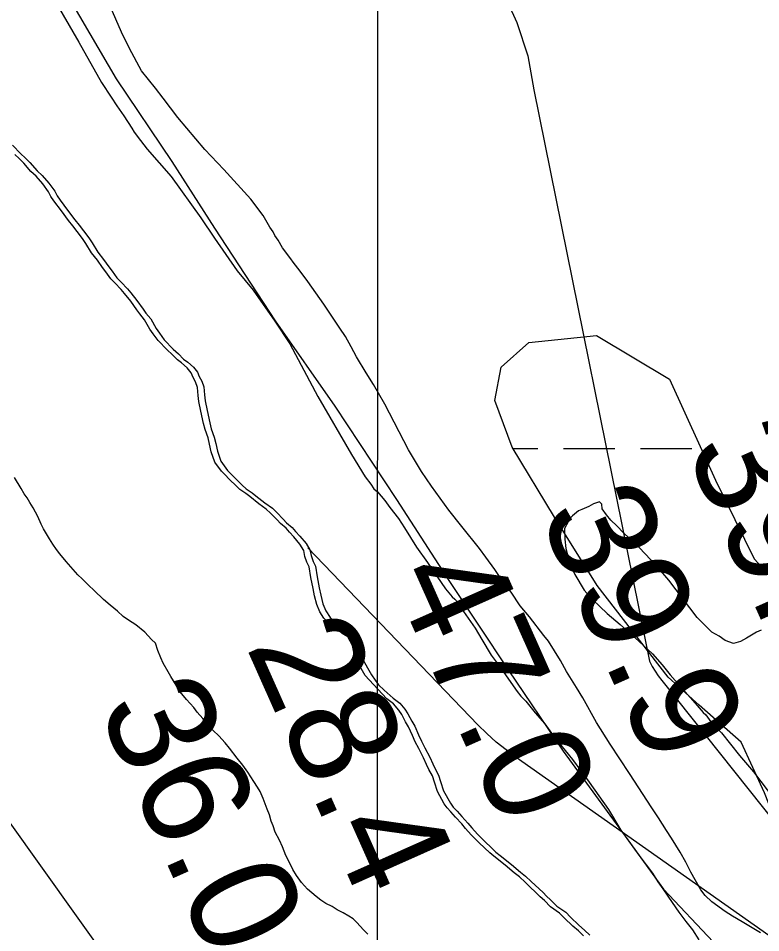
# Model space of a CAD drawing. Extents: x 3245246 to 3283090, y 806824 to 832173.
# Drawn here: x 3270136 to 3270599, y 813448 to 814018 of the extents above; entities that cross this region are included whole.
import ezdxf

# ---------------------------------------------------------------- set-up
doc = ezdxf.new("R2010")
doc.units = 0
for name, color, linetype in [('V-BORW-LINE', 7, 'Continuous'), ('V-GRID-MAJR', 7, 'Continuous'), ('V-LEVE-TOET', 7, 'Continuous'), ('V-RIVR-RANG', 7, 'Continuous'), ('V-ROAD-CNTR', 7, 'Continuous'), ('V-SITE-VEGE', 7, 'Continuous'), ('V-TOPO-MINR', 7, 'Continuous'), ('V-WETL-SWMP', 7, 'Continuous')]:
    doc.layers.add(name, color=color, linetype=linetype)

msp = doc.modelspace()

# ---------------------------------------------------------------- linework, layer by layer
at = {"layer": 'V-BORW-LINE'}
for points in [[(3270132.55, 813939.04), (3270137.86, 813933.72), (3270140.51, 813931.21), (3270143.46, 813928.42), (3270147.91, 813923.09), (3270151.14, 813920.3), (3270155.29, 813915.53), (3270158.87, 813910.46), (3270160.39, 813907.63), (3270162.18, 813904.81), (3270166.95, 813898.62), (3270171.41, 813892.71), (3270174.08, 813889.34), (3270176.77, 813885.68), (3270180.04, 813881.46), (3270182.13, 813878.36), (3270185.74, 813872.43), (3270189.31, 813867.93), (3270192.58, 813863.43), (3270194.67, 813860.61), (3270197.66, 813856.38), (3270200.31, 813853.87), (3270204.15, 813849.67), (3270206.23, 813847.14), (3270210.09, 813842.37), (3270213.97, 813837.01), (3270215.76, 813834.48), (3270218.73, 813830.83), (3270222.05, 813824.89), (3270224.13, 813822.07), (3270227.12, 813817.85), (3270232.73, 813811.97), (3270235.96, 813809.19), (3270239.21, 813805.83), (3270241.85, 813803.89), (3270245.38, 813800.83), (3270247.76, 813797.73), (3270248.98, 813794.9), (3270250.49, 813792.07), (3270251.73, 813788.65), (3270252.16, 813783.5), (3270252.55, 813779.78), (3270253.86, 813773.78), (3270255.5, 813766.07), (3270256.46, 813762.37), (3270258.32, 813757.25), (3270259.29, 813753.26), (3270260.28, 813748.4), (3270262.46, 813742.15), (3270266.63, 813736.52), (3270268.7, 813734.27), (3270271.66, 813731.2), (3270275.78, 813727.29), (3270278.14, 813725.05), (3270281.94, 813722.57), (3270284.29, 813720.63), (3270289.86, 813716.18)], [(3270353.96, 813447.47), (3270351.3, 813450.27), (3270347.16, 813454.75), (3270344.8, 813456.98), (3270342.17, 813458.63), (3270338.67, 813460.84), (3270334.89, 813462.74), (3270331.68, 813464.67), (3270327.89, 813466.57), (3270324.67, 813468.78), (3270321.74, 813471), (3270316.46, 813475.45), (3270312.61, 813479.66), (3270309.62, 813484.17), (3270307.22, 813487.84), (3270305.1, 813492.09), (3270302.96, 813496.62), (3270300.81, 813502.02), (3270298.98, 813505.99), (3270296.26, 813511.08), (3270295, 813515.07), (3270293.78, 813517.91), (3270292.81, 813521.9), (3270291.28, 813525.3), (3270288.8, 813532.13), (3270286.96, 813536.38), (3270285.16, 813539.2), (3270283.06, 813542.59), (3270279.17, 813548.52), (3270276.19, 813552.74), (3270272.62, 813557.24), (3270267.86, 813563.43), (3270265.18, 813566.8), (3270261.05, 813571), (3270257.52, 813574.35), (3270253.66, 813578.83), (3270251.28, 813581.93), (3270247.73, 813585.85), (3270245.65, 813588.67), (3270240.92, 813593.71), (3270237.05, 813598.49), (3270234.64, 813602.72), (3270231.34, 813608.09), (3270229.54, 813610.92), (3270226.52, 813616.29), (3270225, 813619.69), (3270223.15, 813624.23), (3270221.6, 813628.79), (3270219.24, 813631.02), (3270215.09, 813635.79), (3270209.52, 813640.23), (3270204.84, 813643.27), (3270201.62, 813645.47), (3270198.09, 813648.82), (3270193.4, 813652.43), (3270189.28, 813656.05), (3270183.39, 813661.63), (3270179.85, 813664.98), (3270176.01, 813668.9), (3270173.36, 813671.41), (3270170.4, 813674.78), (3270165.96, 813679.82), (3270162.1, 813684.6), (3270160.02, 813687.13), (3270157.63, 813690.51), (3270155.53, 813693.9), (3270151.92, 813700.12), (3270150.4, 813702.95), (3270148.27, 813707.77), (3270145.54, 813713.15), (3270143.43, 813716.54), (3270141.64, 813719.36), (3270139.84, 813721.9), (3270138.03, 813725.3), (3270133.83, 813732.07)], [(3270289.86, 813716.18), (3270294.54, 813712.87), (3270297.2, 813710.35), (3270301.33, 813706.16), (3270303.4, 813703.92), (3270306.93, 813700.85), (3270309.01, 813698.33), (3270311.67, 813695.53), (3270315.52, 813691.04), (3270317.92, 813687.08), (3270318.6, 813683.37), (3270319.84, 813679.67), (3270321.36, 813676.84), (3270322.4, 813670.26), (3270323.73, 813663.41), (3270324.71, 813658.84), (3270326.01, 813653.42), (3270327.85, 813648.88), (3270330.54, 813644.93), (3270333.79, 813641.58), (3270338.48, 813637.97), (3270342.58, 813634.92), (3270345.5, 813633.28), (3270348.23, 813627.9), (3270349.21, 813623.62), (3270349.87, 813620.48), (3270353.79, 813613.41), (3270356.2, 813609.16), (3270358.59, 813605.78), (3270360.67, 813602.97), (3270364.21, 813599.62), (3270369.8, 813594.6), (3270373.9, 813591.55), (3270377.16, 813587.62), (3270378.96, 813584.8), (3270381.38, 813580.27), (3270383.19, 813577.16), (3270385.63, 813571.77), (3270387.46, 813567.81), (3270389.58, 813563.56), (3270392.61, 813557.89), (3270394.45, 813553.64), (3270395.96, 813550.52), (3270398.08, 813546.56), (3270399.34, 813542.57), (3270401.21, 813536.88), (3270405.44, 813529.24), (3270407.23, 813526.71), (3270409.6, 813524.19), (3270412.56, 813520.82), (3270416.4, 813516.62), (3270418.77, 813513.81), (3270422.33, 813509.89), (3270427.34, 813504.86), (3270430.58, 813501.79), (3270433.83, 813498.71), (3270436.47, 813496.49), (3270443.51, 813490.94), (3270449.09, 813486.21), (3270452.32, 813483.71), (3270455.85, 813480.36), (3270458.21, 813478.13), (3270463.22, 813473.38), (3270465.29, 813471.14), (3270467.93, 813468.92), (3270471.77, 813465), (3270477.33, 813461.13), (3270480.28, 813458.05), (3270485.59, 813453.03), (3270489.11, 813449.96), (3270492.36, 813446.9)]]:
    msp.add_lwpolyline(points, dxfattribs=at)
at = {"layer": 'V-GRID-MAJR'}
msp.add_spline([(3270359.85, 812204.15), (3270361.62, 818263.32), (3270363.38, 824325.57), (3270365.14, 830387.87), (3270365.15, 830390.91)], degree=3, dxfattribs=at)
at = {"layer": 'V-LEVE-TOET'}
msp.add_lwpolyline([(3270853.69, 812203.93), (3270841.56, 812230.75), (3270740.66, 812469.9), (3270677.95, 812611.19), (3270607.7, 812771.16), (3270538.21, 812930.78), (3270513.76, 812999.39), (3270496.93, 813033.01), (3270482.56, 813057.44), (3270457.65, 813088.25), (3270385.92, 813179.66), (3270285.51, 813318.08), (3270193.61, 813429.31), (3270066.21, 813607.37), (3269950.77, 813753.53), (3269803.39, 813944.39), (3269654.71, 814141.88)], dxfattribs=at)
at = {"layer": 'V-ROAD-CNTR'}
msp.add_lwpolyline([(3270109.89, 814120.08), (3270157.94, 814047.86), (3270197.11, 813980.46), (3270231.88, 813928.99), (3270258.44, 813887.49), (3270296.36, 813829.71), (3270333.43, 813776.59), (3270371.9, 813718.28), (3270404.56, 813667.92), (3270441.43, 813612.19), (3270475.73, 813561.52), (3270515.92, 813506.22), (3270538.31, 813475.62), (3270569.24, 813442.72), (3270594.91, 813417.71)], dxfattribs=at)
at = {"layer": 'V-SITE-VEGE'}
for p, q in [((3270158.03, 814030.67), (3270173.95, 814003.31)), ((3270200.45, 814009.58), (3270193.35, 814025.69)), ((3270205.54, 813999.35), (3270200.45, 814009.58)), ((3270173.95, 814003.31), (3270187.96, 813978.13)), ((3270212.96, 813985.48), (3270205.54, 813999.35)), ((3270221.77, 813974.6), (3270212.96, 813985.48)), ((3270187.96, 813978.13), (3270194.14, 813969.04)), ((3270226.38, 813968.43), (3270221.77, 813974.6)), ((3270194.14, 813969.04), (3270197.62, 813963.58)), ((3270197.62, 813963.58), (3270201.86, 813957.4)), ((3270235.59, 813956.45), (3270226.38, 813968.43)), ((3270201.86, 813957.4), (3270206.88, 813949.75)), ((3270252.43, 813936.54), (3270235.59, 813956.45)), ((3270206.88, 813949.75), (3270208.43, 813947.2)), ((3270208.43, 813947.2), (3270212.27, 813942.12)), ((3270212.27, 813942.12), (3270216.49, 813936.68)), ((3270216.49, 813936.68), (3270231.4, 813919.67)), ((3270264.25, 813923.89), (3270252.43, 813936.54)), ((3270136.65, 813930.78), (3270134, 813933.29)), ((3270139.59, 813927.99), (3270136.65, 813930.78)), ((3270144.04, 813922.65), (3270139.59, 813927.99)), ((3270281.04, 813905.45), (3270264.25, 813923.89)), ((3270147.28, 813919.87), (3270144.04, 813922.65)), ((3270151.43, 813915.1), (3270147.28, 813919.87)), ((3270231.4, 813919.67), (3270249.87, 813893.87)), ((3270155, 813910.03), (3270151.43, 813915.1)), ((3270156.52, 813907.2), (3270155, 813910.03)), ((3270158.31, 813904.38), (3270156.52, 813907.2)), ((3270163.08, 813898.19), (3270158.31, 813904.38)), ((3270288.73, 813895.29), (3270281.04, 813905.45)), ((3270167.54, 813892.28), (3270163.08, 813898.19)), ((3270293, 813887.99), (3270288.73, 813895.29)), ((3270170.22, 813888.91), (3270167.54, 813892.28)), ((3270249.87, 813893.87), (3270258.37, 813881.13)), ((3270172.9, 813885.25), (3270170.22, 813888.91)), ((3270176.17, 813881.03), (3270172.9, 813885.25)), ((3270294.93, 813885.08), (3270293, 813887.99)), ((3270296.1, 813882.89), (3270294.93, 813885.08)), ((3270178.26, 813877.93), (3270176.17, 813881.03)), ((3270258.37, 813881.13), (3270272.62, 813860.78)), ((3270298.03, 813879.98), (3270296.1, 813882.89)), ((3270300.75, 813875.24), (3270298.03, 813879.98)), ((3270181.87, 813872), (3270178.26, 813877.93)), ((3270305.37, 813869.07), (3270300.75, 813875.24)), ((3270185.44, 813867.5), (3270181.87, 813872)), ((3270188.72, 813862.99), (3270185.44, 813867.5)), ((3270308.05, 813865.44), (3270305.37, 813869.07)), ((3270190.8, 813860.18), (3270188.72, 813862.99)), ((3270311.12, 813861.45), (3270308.05, 813865.44)), ((3270316.51, 813854.18), (3270311.12, 813861.45)), ((3270193.79, 813855.95), (3270190.8, 813860.18)), ((3270196.44, 813853.44), (3270193.79, 813855.95)), ((3270272.62, 813860.78), (3270282.58, 813848.82)), ((3270200.29, 813849.24), (3270196.44, 813853.44)), ((3270326.52, 813840.01), (3270316.51, 813854.18)), ((3270202.37, 813846.71), (3270200.29, 813849.24)), ((3270206.23, 813841.93), (3270202.37, 813846.71)), ((3270282.58, 813848.82), (3270296.06, 813829.55)), ((3270210.1, 813836.58), (3270206.23, 813841.93)), ((3270330.76, 813833.82), (3270326.52, 813840.01)), ((3270211.89, 813834.05), (3270210.1, 813836.58)), ((3270214.86, 813830.4), (3270211.89, 813834.05)), ((3270336.55, 813825.09), (3270330.76, 813833.82)), ((3270218.18, 813824.46), (3270214.86, 813830.4)), ((3270296.06, 813829.55), (3270305.33, 813815.36)), ((3270220.27, 813821.64), (3270218.18, 813824.46)), ((3270223.25, 813817.42), (3270220.27, 813821.64)), ((3270340.02, 813820), (3270336.55, 813825.09)), ((3270228.86, 813811.54), (3270223.25, 813817.42)), ((3270305.33, 813815.36), (3270322.89, 813782.49)), ((3270343.54, 813813.42), (3270340.02, 813820)), ((3270232.1, 813808.75), (3270228.86, 813811.54)), ((3270347.04, 813807.22), (3270343.54, 813813.42)), ((3270235.35, 813805.4), (3270232.1, 813808.75)), ((3270237.98, 813803.46), (3270235.35, 813805.4)), ((3270352.86, 813797.38), (3270347.04, 813807.22)), ((3270241.51, 813800.4), (3270237.98, 813803.46)), ((3270243.89, 813797.3), (3270241.51, 813800.4)), ((3270245.12, 813794.46), (3270243.89, 813797.3)), ((3270246.63, 813791.63), (3270245.12, 813794.46)), ((3270357.5, 813790.1), (3270352.86, 813797.38)), ((3270247.87, 813788.22), (3270246.63, 813791.63)), ((3270248.29, 813783.07), (3270247.87, 813788.22)), ((3270364.5, 813777.69), (3270357.5, 813790.1)), ((3270248.68, 813779.34), (3270248.29, 813783.07)), ((3270322.89, 813782.49), (3270343.86, 813746.39)), ((3270249.99, 813773.35), (3270248.68, 813779.34)), ((3270379.35, 813749.2), (3270364.5, 813777.69)), ((3270251.64, 813765.64), (3270249.99, 813773.35)), ((3270252.6, 813761.94), (3270251.64, 813765.64)), ((3270254.46, 813756.82), (3270252.6, 813761.94)), ((3270255.43, 813752.83), (3270254.46, 813756.82)), ((3270256.42, 813747.97), (3270255.43, 813752.83)), ((3270258.6, 813741.71), (3270256.42, 813747.97)), ((3270387.49, 813735.71), (3270379.35, 813749.2)), ((3270262.77, 813736.08), (3270258.6, 813741.71)), ((3270343.86, 813746.39), (3270352.38, 813732.55)), ((3270264.84, 813733.84), (3270262.77, 813736.08)), ((3270393.66, 813726.62), (3270387.49, 813735.71)), ((3270267.79, 813730.76), (3270264.84, 813733.84)), ((3270271.92, 813726.85), (3270267.79, 813730.76)), ((3270352.38, 813732.55), (3270355.84, 813727.82)), ((3270274.27, 813724.62), (3270271.92, 813726.85)), ((3270278.07, 813722.14), (3270274.27, 813724.62)), ((3270355.84, 813727.82), (3270357.77, 813724.91)), ((3270357.77, 813724.91), (3270360.05, 813723.12)), ((3270404.43, 813711.73), (3270393.66, 813726.62)), ((3270280.42, 813720.2), (3270278.07, 813722.14)), ((3270286, 813715.75), (3270280.42, 813720.2)), ((3270360.05, 813723.12), (3270364.64, 813717.69)), ((3270290.68, 813712.43), (3270286, 813715.75)), ((3270364.64, 813717.69), (3270367.72, 813713.33)), ((3270367.72, 813713.33), (3270373.09, 813706.43)), ((3270491.78, 813714.08), (3270487.39, 813712.11)), ((3270494.71, 813715.64), (3270491.78, 813714.08)), ((3270498.38, 813716.85), (3270494.71, 813715.64)), ((3270499.9, 813715.41), (3270498.38, 813716.85)), ((3270499.98, 813712.45), (3270499.9, 813715.41)), ((3270293.33, 813709.92), (3270290.68, 813712.43)), ((3270297.47, 813705.72), (3270293.33, 813709.92)), ((3270412.49, 813701.57), (3270404.43, 813711.73)), ((3270481.57, 813708.25), (3270480.13, 813706.73)), ((3270485.19, 813711.31), (3270481.57, 813708.25)), ((3270487.39, 813712.11), (3270485.19, 813711.31)), ((3270502.67, 813708.82), (3270499.98, 813712.45)), ((3270505.35, 813705.56), (3270502.67, 813708.82)), ((3270299.53, 813703.48), (3270297.47, 813705.72)), ((3270303.06, 813700.42), (3270299.53, 813703.48)), ((3270373.09, 813706.43), (3270376.95, 813700.61)), ((3270423.6, 813687.8), (3270412.49, 813701.57)), ((3270480.13, 813706.73), (3270476.6, 813700.34)), ((3270509.15, 813701.96), (3270505.35, 813705.56)), ((3270513.34, 813697.62), (3270509.15, 813701.96)), ((3270305.14, 813697.9), (3270303.06, 813700.42)), ((3270307.8, 813695.09), (3270305.14, 813697.9)), ((3270376.95, 813700.61), (3270384.31, 813688.59)), ((3270476.6, 813700.34), (3270476.78, 813693.68)), ((3270523.23, 813688.26), (3270513.34, 813697.62)), ((3270311.65, 813690.61), (3270307.8, 813695.09)), ((3270314.06, 813686.65), (3270311.65, 813690.61)), ((3270476.78, 813693.68), (3270477.31, 813687.76)), ((3270314.73, 813682.94), (3270314.06, 813686.65)), ((3270384.31, 813688.59), (3270391.24, 813679.14)), ((3270427.45, 813682.34), (3270423.6, 813687.8)), ((3270477.31, 813687.76), (3270479.78, 813678.57)), ((3270530.09, 813681.04), (3270523.23, 813688.26)), ((3270315.98, 813679.24), (3270314.73, 813682.94)), ((3270317.49, 813676.41), (3270315.98, 813679.24)), ((3270391.24, 813679.14), (3270402.42, 813662.78)), ((3270433.21, 813674.72), (3270427.45, 813682.34)), ((3270479.78, 813678.57), (3270482.93, 813671.62)), ((3270533.13, 813678.16), (3270530.09, 813681.04)), ((3270318.53, 813669.83), (3270317.49, 813676.41)), ((3270439, 813665.99), (3270433.21, 813674.72)), ((3270541.55, 813668.01), (3270533.13, 813678.16)), ((3270319.86, 813662.98), (3270318.53, 813669.83)), ((3270482.93, 813671.62), (3270488.75, 813661.77)), ((3270559.22, 813644.78), (3270541.55, 813668.01)), ((3270320.85, 813658.41), (3270319.86, 813662.98)), ((3270402.42, 813662.78), (3270406.63, 813657.71)), ((3270443.22, 813660.54), (3270439, 813665.99)), ((3270488.75, 813661.77), (3270494.09, 813655.99)), ((3270322.14, 813652.99), (3270320.85, 813658.41)), ((3270406.63, 813657.71), (3270408.15, 813656.26)), ((3270408.15, 813656.26), (3270410.06, 813654.09)), ((3270449.01, 813652.18), (3270443.22, 813660.54)), ((3270494.09, 813655.99), (3270503.22, 813647.35)), ((3270323.99, 813648.45), (3270322.14, 813652.99)), ((3270410.06, 813654.09), (3270411.61, 813651.54)), ((3270411.61, 813651.54), (3270413.54, 813648.63)), ((3270454.75, 813645.3), (3270449.01, 813652.18)), ((3270326.68, 813644.5), (3270323.99, 813648.45)), ((3270329.93, 813641.14), (3270326.68, 813644.5)), ((3270413.54, 813648.63), (3270420.86, 813638.09)), ((3270463.58, 813633.68), (3270454.75, 813645.3)), ((3270503.22, 813647.35), (3270511.18, 813640.52)), ((3270564.55, 813639.37), (3270559.22, 813644.78)), ((3270334.62, 813637.54), (3270329.93, 813641.14)), ((3270511.18, 813640.52), (3270522.94, 813630.1)), ((3270568.35, 813635.77), (3270564.55, 813639.37)), ((3270338.72, 813634.49), (3270334.62, 813637.54)), ((3270341.63, 813632.85), (3270338.72, 813634.49)), ((3270420.86, 813638.09), (3270425.13, 813631.16)), ((3270466.64, 813630.06), (3270463.58, 813633.68)), ((3270572.86, 813633.3), (3270568.35, 813635.77)), ((3270576.64, 813630.44), (3270572.86, 813633.3)), ((3270596.13, 813635.78), (3270589.94, 813631.91)), ((3270599.06, 813636.97), (3270596.13, 813635.78)), ((3270344.36, 813627.46), (3270341.63, 813632.85)), ((3270345.34, 813623.19), (3270344.36, 813627.46)), ((3270425.13, 813631.16), (3270430.95, 813621.32)), ((3270474, 813618.04), (3270466.64, 813630.06)), ((3270522.94, 813630.1), (3270531.3, 813622.18)), ((3270581.87, 813628.73), (3270576.64, 813630.44)), ((3270586.29, 813629.96), (3270581.87, 813628.73)), ((3270589.94, 813631.91), (3270586.29, 813629.96)), ((3270346, 813620.05), (3270345.34, 813623.19)), ((3270531.3, 813622.18), (3270537.42, 813615.3)), ((3270349.92, 813612.97), (3270346, 813620.05)), ((3270430.95, 813621.32), (3270435.94, 813614.79)), ((3270477.9, 813611.1), (3270474, 813618.04)), ((3270352.33, 813608.73), (3270349.92, 813612.97)), ((3270435.94, 813614.79), (3270447.11, 813598.79)), ((3270484.09, 813601.27), (3270477.9, 813611.1)), ((3270537.42, 813615.3), (3270542.4, 813609.14)), ((3270365.61, 813594.46), (3270352.33, 813608.73)), ((3270542.4, 813609.14), (3270558.06, 813591.41)), ((3270447.11, 813598.79), (3270449.41, 813595.89)), ((3270487.97, 813594.71), (3270484.09, 813601.27)), ((3270365.93, 813594.17), (3270365.61, 813594.46)), ((3270370.04, 813591.12), (3270365.93, 813594.17)), ((3270449.41, 813595.89), (3270452.46, 813592.64)), ((3270496.53, 813579.38), (3270487.97, 813594.71)), ((3270373.3, 813587.19), (3270370.04, 813591.12)), ((3270452.46, 813592.64), (3270458.21, 813585.39)), ((3270558.06, 813591.41), (3270563.03, 813585.62)), ((3270375.1, 813584.37), (3270373.3, 813587.19)), ((3270377.52, 813579.84), (3270375.1, 813584.37)), ((3270458.21, 813585.39), (3270464.33, 813578.51)), ((3270563.03, 813585.62), (3270564.56, 813584.18)), ((3270564.56, 813584.18), (3270567.64, 813579.82)), ((3270379.32, 813576.73), (3270377.52, 813579.84)), ((3270381.77, 813571.34), (3270379.32, 813576.73)), ((3270464.33, 813578.51), (3270470.49, 813569.79)), ((3270505.04, 813565.91), (3270496.53, 813579.38)), ((3270567.64, 813579.82), (3270574.49, 813572.97)), ((3270383.6, 813567.37), (3270381.77, 813571.34)), ((3270574.49, 813572.97), (3270585.61, 813558.82)), ((3270385.72, 813563.12), (3270383.6, 813567.37)), ((3270470.49, 813569.79), (3270481.59, 813556.39)), ((3270517.02, 813547.71), (3270505.04, 813565.91)), ((3270388.74, 813557.46), (3270385.72, 813563.12)), ((3270390.58, 813553.2), (3270388.74, 813557.46)), ((3270392.1, 813550.09), (3270390.58, 813553.2)), ((3270481.59, 813556.39), (3270491.98, 813542.22)), ((3270585.61, 813558.82), (3270594.41, 813548.69)), ((3270394.21, 813546.13), (3270392.1, 813550.09)), ((3270530.93, 813526.23), (3270517.02, 813547.71)), ((3270594.41, 813548.69), (3270618.61, 813516.37)), ((3270395.47, 813542.14), (3270394.21, 813546.13)), ((3270397.35, 813536.45), (3270395.47, 813542.14)), ((3270491.98, 813542.22), (3270503.92, 813525.13)), ((3270401.57, 813528.81), (3270397.35, 813536.45)), ((3270403.36, 813526.28), (3270401.57, 813528.81)), ((3270405.73, 813523.76), (3270403.36, 813526.28)), ((3270503.92, 813525.13), (3270511.67, 813512.38)), ((3270535.17, 813520.05), (3270530.93, 813526.23)), ((3270408.69, 813520.39), (3270405.73, 813523.76)), ((3270412.54, 813516.19), (3270408.69, 813520.39)), ((3270540.2, 813512.04), (3270535.17, 813520.05)), ((3270414.91, 813513.38), (3270412.54, 813516.19)), ((3270418.46, 813509.46), (3270414.91, 813513.38)), ((3270423.48, 813504.42), (3270418.46, 813509.46)), ((3270511.67, 813512.38), (3270522.84, 813496.75)), ((3270543.29, 813507.3), (3270540.2, 813512.04)), ((3270426.72, 813501.35), (3270423.48, 813504.42)), ((3270548.71, 813498.56), (3270543.29, 813507.3)), ((3270429.96, 813498.28), (3270426.72, 813501.35)), ((3270432.6, 813496.06), (3270429.96, 813498.28)), ((3270522.84, 813496.75), (3270531.29, 813485.5)), ((3270552.21, 813492.36), (3270548.71, 813498.56)), ((3270439.64, 813490.51), (3270432.6, 813496.06)), ((3270555.35, 813486.14), (3270552.21, 813492.36)), ((3270445.23, 813485.78), (3270439.64, 813490.51)), ((3270448.45, 813483.28), (3270445.23, 813485.78)), ((3270531.29, 813485.5), (3270534.77, 813480.03)), ((3270561.57, 813475.2), (3270555.35, 813486.14)), ((3270451.98, 813479.93), (3270448.45, 813483.28)), ((3270454.34, 813477.7), (3270451.98, 813479.93)), ((3270534.77, 813480.03), (3270537.85, 813475.67)), ((3270459.35, 813472.95), (3270454.34, 813477.7)), ((3270537.85, 813475.67), (3270543.63, 813467.31)), ((3270564.26, 813471.57), (3270561.57, 813475.2)), ((3270461.42, 813470.71), (3270459.35, 813472.95)), ((3270464.06, 813468.48), (3270461.42, 813470.71)), ((3270467.91, 813464.57), (3270464.06, 813468.48)), ((3270568.44, 813467.61), (3270564.26, 813471.57)), ((3270473.46, 813460.7), (3270467.91, 813464.57)), ((3270543.63, 813467.31), (3270547.87, 813461.13)), ((3270576.75, 813461.54), (3270568.44, 813467.61)), ((3270476.42, 813457.62), (3270473.46, 813460.7)), ((3270481.72, 813452.59), (3270476.42, 813457.62)), ((3270547.87, 813461.13), (3270552.1, 813455.31)), ((3270581.28, 813458.69), (3270576.75, 813461.54)), ((3270587.3, 813455.15), (3270581.28, 813458.69)), ((3270485.25, 813449.53), (3270481.72, 813452.59)), ((3270552.1, 813455.31), (3270556.32, 813450.24)), ((3270598.59, 813448.42), (3270587.3, 813455.15)), ((3270488.49, 813446.46), (3270485.25, 813449.53)), ((3270556.32, 813450.24), (3270560.19, 813444.05))]:
    msp.add_line(p, q, dxfattribs=at)
at = {"layer": 'V-TOPO-MINR'}
msp.add_lwpolyline([(3270303.96, 814329.08), (3270446.75, 814015.58), (3270453.63, 813994.76), (3270457.47, 813973.72), (3270529.51, 813617.53), (3270531.2, 813614.39), (3270533, 813611.33), (3270535.01, 813608.4), (3270537.14, 813605.54), (3270636.33, 813481.11), (3270638.67, 813462.71), (3270635.05, 813449.92), (3270622.5, 813445.54), (3270603.99, 813446.76), (3270446.47, 813557.57), (3270440.16, 813562.29), (3270434.05, 813567.23), (3270428.23, 813572.52), (3270422.6, 813578.03), (3270316.52, 813688.25)], dxfattribs=at)
at = {"layer": 'V-WETL-SWMP'}
for p, q in [((3270444.45, 813750.11), (3270459.89, 813750.11)), ((3270475.89, 813750.1), (3270507.89, 813750.09)), ((3270523.89, 813750.08), (3270555.89, 813750.06))]:
    msp.add_line(p, q, dxfattribs=at)
msp.add_lwpolyline([(3270642.55, 813444.52), (3270624.26, 813476.99), (3270601.2, 813535.64), (3270586.64, 813567.1), (3270560.46, 813590.1), (3270541.1, 813607.72), (3270496.96, 813664.69), (3270470.26, 813707.31), (3270443.89, 813751.04), (3270433.11, 813780.01), (3270436.99, 813800.86), (3270454.36, 813816.15), (3270496.46, 813820.61), (3270542.02, 813793.32), (3270570.75, 813730.39), (3270594.67, 813681.4), (3270623.28, 813650.69), (3270654.69, 813612.27), (3270686.87, 813572.77), (3270733.75, 813524.03), (3270754.52, 813509.03), (3270784.7, 813488.73), (3270796.49, 813463.86), (3270790.42, 813427.77)], dxfattribs=at)

# ---------------------------------------------------------------- texts
at = {"layer": 'V-RIVR-RANG'}
for s, p in [('39.8', (3270551.52, 813749.77)), ('39.9', (3270460.18, 813709.08)), ('47.0', (3270367.86, 813670.56)), ('28.4', (3270277.8, 813626.98)), ('36.0', (3270185.38, 813588.7))]:
    msp.add_text(s, height=67, rotation=294.0183, dxfattribs=at).set_placement(p)

doc.saveas('drawing.dxf')
